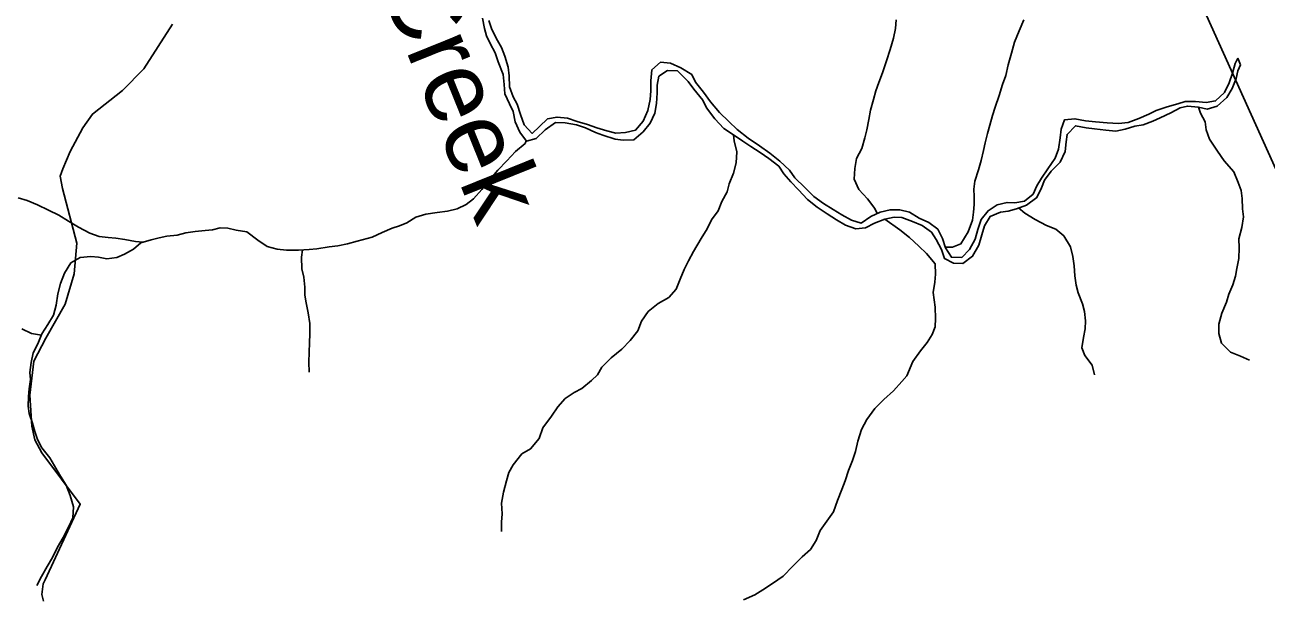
# Model space of a CAD drawing. Extents: x 1624196 to 2029251, y 146837 to 440034.
# Drawn here: x 1886250 to 1894658, y 226268 to 230133 of the extents above; entities that cross this region are included whole.
import ezdxf

# ---------------------------------------------------------------- set-up
doc = ezdxf.new("R2010")
doc.units = 0
for name, color, linetype in [('GM_X_Adjacent_County', 7, 'Continuous'), ('GM_X_County', 7, 'Continuous'), ('GM_X_Minor_River', 7, 'Continuous'), ('GM_X_Minor_River_Text', 7, 'Continuous'), ('GM_X_Township', 7, 'Continuous'), ('GM_X_Township_Road', 7, 'Continuous')]:
    doc.layers.add(name, color=color, linetype=linetype)

msp = doc.modelspace()

# ---------------------------------------------------------------- linework, layer by layer
at = {"layer": 'GM_X_Adjacent_County'}
msp.add_lwpolyline([(1895360.9, 227743.6), (1894118.6, 230499.8), (1893980.1, 230851.4), (1892346.4, 234996.8), (1892655, 239565.1), (1892917.8, 243455.3), (1893109.8, 246297.9), (1893212.5, 247818.7)], dxfattribs=at)
at = {"layer": 'GM_X_County'}
msp.add_lwpolyline([(1893212.5, 247818.7), (1893109.8, 246297.9), (1892917.8, 243455.3), (1892655, 239565.1), (1892346.4, 234996.8), (1893980.1, 230851.4), (1894118.6, 230499.8), (1895360.9, 227743.6)], dxfattribs=at)
at = {"layer": 'GM_X_Minor_River'}
msp.add_line((1894483.9, 229863.2), (1894465.7, 229907.2), dxfattribs=at)
for points in [[(1889351.1, 230179), (1889362.5, 230108.8), (1889378.1, 230058.7), (1889401.7, 230006.4), (1889435.2, 229944.1), (1889456.7, 229881.9), (1889490, 229795.5), (1889497.4, 229729.4), (1889500.9, 229665.3), (1889532.4, 229597), (1889557.9, 229544.8), (1889571.4, 229476.6), (1889602.8, 229406.3), (1889648.3, 229343.9), (1889714.4, 229363.4), (1889774.8, 229420.9), (1889845.2, 229472.4), (1889909.1, 229469.9), (1889986.9, 229455.3), (1890048.7, 229434.8), (1890114.4, 229404.2), (1890166.2, 229385.8), (1890248, 229359.2), (1890301.9, 229350.7), (1890375.9, 229354.1), (1890438.2, 229407.7), (1890484.7, 229467.4), (1890517.2, 229535.2), (1890529.7, 229599.2), (1890532.3, 229673.2), (1890532.7, 229723.3), (1890545.1, 229785.2), (1890603.4, 229824.8), (1890671.3, 229820.3), (1890742.7, 229749.7), (1890782.3, 229697.3), (1890841.6, 229622.8), (1890867.2, 229570.5), (1890922.6, 229496), (1890984, 229431.4), (1891049.6, 229386.9)], [(1891364, 229210.2), (1891296.5, 229262.8), (1891226.9, 229313.4), (1891149.4, 229364.1), (1891075.9, 229424.7), (1891018.4, 229477.2), (1890954.9, 229539.8), (1890893.5, 229610.3), (1890846.1, 229676.8), (1890792.6, 229745.3), (1890767.1, 229797.5), (1890693.5, 229842.1), (1890623.8, 229872.7), (1890555.9, 229879.2), (1890497.5, 229827.7), (1890490.9, 229753.6), (1890490.4, 229685.6), (1890485.9, 229627.5), (1890469.4, 229553.6), (1890438.8, 229479.8), (1890386.4, 229420.1), (1890318.3, 229402.6), (1890252.3, 229399.2), (1890192.5, 229415.7), (1890124.7, 229436.2), (1890060.9, 229458.7), (1889991.1, 229477.3), (1889925.3, 229499.8), (1889855.4, 229508.4), (1889791.4, 229496.9), (1889737, 229443.3), (1889686.7, 229397.6), (1889633.2, 229456.1), (1889607.8, 229526.4), (1889584.3, 229594.6), (1889556.7, 229644.9), (1889533.3, 229713.1), (1889529.9, 229787.2), (1889524.3, 229845.3), (1889501, 229921.6), (1889479.4, 229979.8), (1889441.9, 230042.2), (1889410.5, 230108.5), (1889392.9, 230162.7)], [(1892023.3, 228855.3), (1892007, 228888.9), (1891957.5, 228953.3), (1891900.1, 229017.9), (1891866.7, 229086.2), (1891871.2, 229160.2), (1891883.8, 229228.2), (1891918.3, 229294), (1891938.8, 229367.9), (1891953.2, 229421.8), (1891967.8, 229491.8), (1891978.3, 229555.8), (1891998.8, 229627.7), (1892013.3, 229685.6), (1892033.7, 229741.5), (1892060.2, 229807.4), (1892086.8, 229889.2), (1892111.4, 229967.1), (1892134, 230043), (1892148.5, 230109), (1892151, 230167)], [(1892485.1, 228627.2), (1892534.6, 228626.5), (1892590.7, 228650.1), (1892639.3, 228729.8), (1892667.9, 228809.6), (1892676.3, 228863.6), (1892680.7, 228915.6), (1892679.2, 228969.7), (1892677.5, 229019.8), (1892684, 229073.8), (1892710.6, 229149.6), (1892727, 229213.5), (1892743.6, 229281.5), (1892754, 229333.4), (1892770.5, 229397.4), (1892786.9, 229453.3), (1892805.4, 229519.2), (1892821.8, 229575.2), (1892850.4, 229655), (1892873, 229728.9), (1892895.5, 229790.8), (1892910, 229862.7), (1892932.6, 229940.6), (1892953.2, 230016.5), (1892985.8, 230092.4), (1893016.4, 230166.2)], [(1894465.7, 229907.2), (1894447, 229870.7), (1894430.5, 229804.7), (1894408, 229740.9), (1894375.5, 229675), (1894315.1, 229617.5), (1894251, 229605.9), (1894179.1, 229612.5), (1894109.2, 229613.1), (1894059.1, 229597.4), (1893987, 229578), (1893912.9, 229552.5), (1893862.7, 229526.9), (1893794.5, 229497.4), (1893724.4, 229472), (1893658.3, 229464.5), (1893580.4, 229469.1), (1893502.6, 229475.7), (1893434.7, 229482.2), (1893362.8, 229496.8), (1893292.8, 229489.4), (1893270.3, 229425.5), (1893261.9, 229367.5), (1893251.3, 229291.5), (1893228.8, 229229.6), (1893178.3, 229157.9), (1893135.8, 229094.2), (1893105.4, 229042.4), (1893079, 228986.6), (1893020.7, 228939), (1892956.6, 228927.5), (1892902.7, 228929.9), (1892836.6, 228912.4), (1892774.3, 228872.9), (1892727.9, 228813.1), (1892705.4, 228745.3), (1892686.9, 228681.3), (1892648.4, 228611.6), (1892596, 228555.9), (1892526, 228558.5), (1892486.6, 228622.9), (1892465.1, 228685.1), (1892433.6, 228749.4), (1892374, 228793.9), (1892308.3, 228822.4), (1892242.6, 228863), (1892176.8, 228879.5), (1892110.9, 228880.1), (1892042.8, 228864.6), (1891980.6, 228835), (1891914.3, 228789.5), (1891850.5, 228810), (1891784.8, 228846.6), (1891725.1, 228881.1), (1891659.5, 228921.6), (1891593.9, 228970.2), (1891532.5, 229030.8), (1891465, 229097.4), (1891429.5, 229147.7), (1891364, 229210.2)], [(1891049.6, 229386.9), (1891113.2, 229344.4), (1891166.9, 229307.9), (1891230.5, 229267.4), (1891290.2, 229226.8), (1891357.7, 229174.3), (1891391.3, 229123.9), (1891438.8, 229069.5), (1891490.4, 229015.1), (1891551.8, 228948.5), (1891617.4, 228898), (1891685, 228853.4), (1891748.6, 228810.8), (1891808.3, 228776.3), (1891878, 228751.8), (1891944, 228757.3), (1892006.2, 228788.8), (1892074.4, 228816.3), (1892138.4, 228829.8), (1892190.4, 228827.4), (1892262.1, 228800.8), (1892327.9, 228774.3), (1892391.4, 228727.7), (1892423, 228677.4), (1892458.5, 228611.1), (1892480, 228548.8), (1892539.7, 228518.3), (1892603.6, 228515.8), (1892670, 228565.4), (1892712.5, 228641.1), (1892731.1, 228709), (1892749.5, 228770.9), (1892788, 228834.7), (1892858.2, 228864.2), (1892910.2, 228869.8), (1892966.3, 228887.4), (1893034.4, 228910.8), (1893104.8, 228962.3), (1893135.3, 229028.2), (1893155.7, 229080), (1893202.1, 229141.8), (1893262.6, 229203.3), (1893297.1, 229275.1), (1893303.6, 229341.1), (1893310, 229391.1), (1893366.4, 229448.8), (1893438.3, 229436.2), (1893494.2, 229427.7), (1893572.1, 229419.1), (1893640, 229412.6), (1893702, 229426.1), (1893768.1, 229445.6), (1893824.2, 229455.2), (1893890.3, 229480.7), (1893940.4, 229502.3), (1894012.7, 229535.8), (1894074.9, 229571.3), (1894124.9, 229582.9), (1894198.8, 229574.3), (1894258.7, 229561.9), (1894326.8, 229581.3), (1894391.2, 229640.9), (1894427.7, 229702.7), (1894454.2, 229770.5), (1894466.6, 229822.5), (1894483.9, 229863.2)], [(1894199.6, 229574.2), (1894212.5, 229534.2), (1894246, 229475.9), (1894251.6, 229421.8), (1894275.1, 229359.5), (1894328.4, 229277), (1894373.8, 229210.6), (1894439.2, 229136), (1894468.6, 229065.7), (1894488.2, 229009.5), (1894495.7, 228955.4), (1894497.2, 228885.3), (1894504.7, 228831.2), (1894492.2, 228759.2), (1894473.6, 228683.3), (1894475.1, 228621.2), (1894472.5, 228549.2), (1894460, 228481.2), (1894449.6, 228429.2), (1894433.2, 228371.3), (1894404.7, 228307.5), (1894388.3, 228253.6), (1894357.7, 228179.7), (1894337.1, 228105.8), (1894336.6, 228041.8), (1894356.1, 227975.5), (1894415.6, 227915), (1894485.3, 227888.4), (1894545.1, 227861.9)], [(1891049.6, 229386.9), (1891055.3, 229346.8), (1891072.7, 229272.6), (1891068.1, 229198.6), (1891049.6, 229128.6), (1891021, 229056.8), (1891006.6, 229000.9), (1890970.1, 228937.1), (1890945.6, 228873.2), (1890901.2, 228811.5), (1890870.7, 228749.7), (1890830.3, 228685.9), (1890779.6, 228596.2), (1890745.1, 228534.4), (1890716.7, 228474.6), (1890688.2, 228408.8), (1890661.7, 228342.9), (1890611.2, 228285.3), (1890541, 228243.8), (1890472.6, 228190.3), (1890428.1, 228124.5), (1890401.6, 228058.7), (1890351.1, 227995), (1890292.7, 227935.4), (1890222.3, 227875.9), (1890157.8, 227812.4), (1890129.6, 227762.5)], [(1889645.4, 229347.8), (1889638.2, 229329.9), (1889573.8, 229274.4), (1889515.3, 229210.8), (1889452.9, 229149.2), (1889394.4, 229077.6), (1889345.9, 229017.9), (1889289.5, 228954.3), (1889239.2, 228914.6), (1889179, 228887.1), (1889112.9, 228869.6), (1889042.9, 228862.1), (1888966.9, 228850.7), (1888898.8, 228829.2), (1888838.5, 228791.7), (1888788.4, 228772), (1888738.3, 228754.4), (1888670.1, 228724.9), (1888601.9, 228693.4), (1888501.8, 228666.2), (1888435.7, 228648.7), (1888369.6, 228635.2), (1888311.6, 228627.7), (1888227.6, 228616.3), (1888175.6, 228610.7), (1888103.6, 228605.3), (1888021.6, 228605.9), (1887959.7, 228612.4), (1887891.9, 228630.9), (1887828.3, 228673.5), (1887752.8, 228730.1), (1887681, 228742.7), (1887625.1, 228755.2), (1887573.2, 228757.6), (1887521.1, 228744), (1887471.1, 228738.4), (1887403.1, 228732.9), (1887341.1, 228723.4), (1887281, 228707.8), (1887213, 228700.4), (1887160.9, 228690.7), (1887104.9, 228677.2), (1887036.7, 228655.7), (1886986.5, 228614), (1886924.2, 228578.5), (1886874.1, 228556.9), (1886806.1, 228547.4), (1886748.2, 228557.9), (1886696.3, 228564.3), (1886624.3, 228556.8), (1886562, 228519.3), (1886519.5, 228449.5), (1886491, 228379.7), (1886474.4, 228309.8), (1886461.8, 228233.8), (1886443.3, 228165.9), (1886406.8, 228102.1), (1886366.4, 228038.3), (1886337.9, 227972.5), (1886307.4, 227910.7), (1886292.9, 227844.7), (1886285.1, 227776.8)], [(1887048.9, 228659.5), (1886998.9, 228666), (1886927, 228678.6), (1886867.1, 228687), (1886815.2, 228691.4), (1886753.3, 228699.9), (1886689.5, 228720.5), (1886613.9, 228763.1), (1886546.2, 228801.7), (1886480.6, 228844.2), (1886410.9, 228876.8), (1886335.3, 228913.4), (1886265.6, 228942), (1886205.7, 228960.5)], [(1892980.7, 228892.3), (1893024, 228856.9), (1893093.6, 228814.3), (1893169.3, 228773.6), (1893233, 228749.1), (1893288.6, 228702.6), (1893332, 228628.2), (1893349.5, 228564), (1893357, 228499.9), (1893362.4, 228431.8), (1893371.9, 228369.7), (1893385.5, 228317.5), (1893412.9, 228243.2), (1893428.5, 228191), (1893434, 228126.9), (1893431.5, 228072.9), (1893421.1, 228014.9), (1893408.5, 227945), (1893430.1, 227892.7), (1893479.5, 227826.3), (1893495, 227762.1)], [(1892074.4, 228816.3), (1892175.7, 228743.4), (1892243.3, 228692.8), (1892304.8, 228634.3), (1892358.3, 228583.8), (1892415.7, 228513.3), (1892419.2, 228443.2), (1892412.8, 228389.2), (1892402.2, 228319.2), (1892409.8, 228269.1), (1892415.4, 228219), (1892418.8, 228142.9), (1892416.4, 228086.9), (1892396, 228035), (1892361.6, 227981.2), (1892317.2, 227923.5), (1892264.6, 227851.9), (1892224.1, 227755.1)], [(1888131.2, 228607.4), (1888125.2, 228559), (1888126.6, 228479), (1888140.1, 228422.8), (1888147.6, 228354.7), (1888147.1, 228300.6), (1888156.7, 228248.5), (1888170.2, 228182.3), (1888179.6, 228110.2), (1888181.1, 228040.1), (1888178.6, 227978.1), (1888176.1, 227914), (1888173.6, 227848), (1888177, 227779.9)], [(1886362.8, 228030.1), (1886294.4, 228040.9), (1886230.7, 228073.4)], [(1886285.1, 227776.8), (1886287.8, 227730.4), (1886279.5, 227666.4), (1886275.2, 227614.3), (1886272.8, 227550.2), (1886280.4, 227500.1), (1886302, 227433.9), (1886317.6, 227377.7), (1886335.3, 227323.6), (1886364.9, 227267.3), (1886420.4, 227198.9), (1886452, 227144.6), (1886485.6, 227086.4), (1886529, 227014), (1886556.6, 226943.7), (1886580.1, 226867.5), (1886575.6, 226791.4), (1886549.3, 226733.5), (1886510.9, 226659.6), (1886472.5, 226593.8), (1886438.2, 226523.9), (1886401.9, 226462), (1886363.5, 226394.2), (1886331.2, 226334.3)], [(1890129.6, 227762.5), (1890089.4, 227723.4), (1890023.2, 227669.7), (1889971.1, 227642), (1889911, 227600.3), (1889860.7, 227544.6), (1889816.4, 227480.8), (1889758, 227403), (1889733.6, 227331), (1889675.3, 227259.3), (1889617.2, 227225.6), (1889556.8, 227151.9), (1889528.5, 227100), (1889512.2, 227044), (1889491.8, 226966), (1889479.3, 226892), (1889482.9, 226819.9), (1889478.5, 226761.9), (1889478.2, 226699.8)], [(1892224.1, 227755.1), (1892189.9, 227716.7), (1892133.6, 227653), (1892069.3, 227595.3), (1892007, 227533.6), (1891952.7, 227459.8), (1891916.3, 227389.9), (1891891.9, 227312), (1891877.5, 227242), (1891855.1, 227182), (1891828.7, 227112.1), (1891806.4, 227044.1), (1891784, 226984.2), (1891755.6, 226910.3), (1891727.2, 226832.3), (1891682.9, 226770.5), (1891636.6, 226706.7), (1891610.2, 226638.8), (1891571.9, 226578.9), (1891515.7, 226529.2), (1891451.4, 226465.5), (1891387.1, 226397.8), (1891314.9, 226348.2), (1891248.7, 226304.5), (1891194.6, 226270.8), (1891118.6, 226237.2)]]:
    msp.add_lwpolyline(points, dxfattribs=at)
at = {"layer": 'GM_X_Township'}
msp.add_lwpolyline([(1887165.3, 247231), (1888902.3, 243129.3), (1890014.9, 240502.1), (1890205.6, 240051.8), (1890641.1, 239023.5), (1890899.2, 238414.1), (1892346.4, 234996.8), (1893980.1, 230851.4), (1894118.6, 230499.8), (1895360.9, 227743.6)], dxfattribs=at)
at = {"layer": 'GM_X_Township_Road'}
msp.add_lwpolyline([(1886376.4, 226228.1), (1886366.1, 226272.7), (1886375.2, 226345.4), (1886388.8, 226372.7), (1886625.5, 226885.3), (1886366.1, 227232), (1886317.2, 227321.8), (1886297.9, 227413.9), (1886284.2, 227623), (1886311.9, 227854), (1886391.4, 228010.5), (1886524, 228239.3), (1886584.2, 228446.8), (1886602.3, 228652.7), (1886504.2, 229024), (1886488.8, 229107.5), (1886507.6, 229158), (1886557.1, 229275.8), (1886643.5, 229434.9), (1886707.6, 229528.1), (1886911.5, 229688.1), (1887055.1, 229834.6), (1887250.4, 230136.7)], dxfattribs=at)

# ---------------------------------------------------------------- texts
at = {"layer": 'GM_X_Minor_River_Text'}
msp.add_text('Creek', height=499.94, rotation=292.00263, dxfattribs=at).set_placement((1888645.9, 230415.8))

doc.saveas('drawing.dxf')
